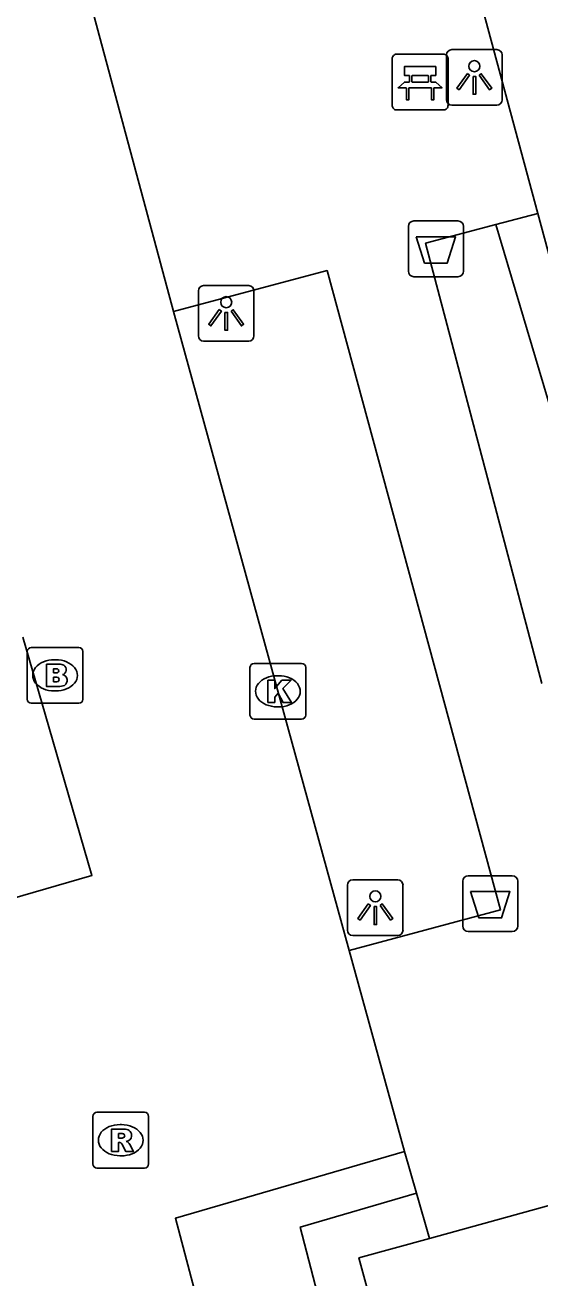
# Model space of a CAD drawing. Extents: x 159053 to 160041, y 380450 to 381422.
# Drawn here: x 159375.93 to 159385.17, y 380559.84 to 380582.3 of the extents above; entities that cross this region are included whole.
import ezdxf

# ---------------------------------------------------------------- set-up
doc = ezdxf.new("R2010")
doc.units = 0
for name, color, linetype in [('IMGEO_Afvalbak', 7, 'Continuous'), ('IMGEO_Bank', 7, 'Continuous'), ('IMGEO_Brandkraan', 7, 'Continuous'), ('IMGEO_Groenvoorziening', 7, 'Continuous'), ('IMGEO_Haag', 7, 'Continuous'), ('IMGEO_Hek', 7, 'Continuous'), ('IMGEO_Kolk', 7, 'Continuous'), ('IMGEO_Lichtpunt', 7, 'Continuous'), ('IMGEO_Rioolput', 7, 'Continuous'), ('IMGEO_Voetpad_open', 7, 'Continuous')]:
    doc.layers.add(name, color=color, linetype=linetype)

msp = doc.modelspace()

# ---------------------------------------------------------------- linework, layer by layer
at = {"layer": 'IMGEO_Afvalbak'}
for p, q in [((159382.804, 380577.889), (159382.804, 380578.689)), ((159382.804, 380578.689), (159382.804, 380577.889)), ((159382.904, 380578.789), (159383.694, 380578.789)), ((159383.694, 380578.789), (159382.904, 380578.789)), ((159383.794, 380578.689), (159383.794, 380577.889)), ((159383.794, 380577.889), (159383.794, 380578.689)), ((159383.694, 380577.789), (159382.904, 380577.789)), ((159382.904, 380577.789), (159383.694, 380577.789)), ((159383.779, 380566.15), (159383.779, 380566.95)), ((159383.779, 380566.95), (159383.779, 380566.15)), ((159383.879, 380567.05), (159384.669, 380567.05)), ((159384.669, 380567.05), (159383.879, 380567.05)), ((159384.769, 380566.95), (159384.769, 380566.15)), ((159384.769, 380566.15), (159384.769, 380566.95)), ((159384.669, 380566.05), (159383.879, 380566.05)), ((159383.879, 380566.05), (159384.669, 380566.05))]:
    msp.add_line(p, q, dxfattribs=at)
for points in [[(159382.947, 380578.503), (159383.651, 380578.503), (159383.502, 380578.033), (159383.096, 380578.033), (159382.947, 380578.503)], [(159383.922, 380566.764), (159384.626, 380566.764), (159384.477, 380566.294), (159384.071, 380566.294), (159383.922, 380566.764)]]:
    msp.add_lwpolyline(points, dxfattribs=at)
for centre, start, end in [((159382.904, 380578.689), 90, 180), ((159382.904, 380578.689), 90, 180), ((159383.694, 380578.689), 0, 90), ((159383.694, 380578.689), 360, 90), ((159382.904, 380577.889), 180, 270), ((159382.904, 380577.889), 180, 270), ((159383.694, 380577.889), 270, 0), ((159383.694, 380577.889), 270, 0), ((159383.879, 380566.95), 90, 180), ((159383.879, 380566.95), 90, 180), ((159384.669, 380566.95), 0, 90), ((159384.669, 380566.95), 360, 90), ((159383.879, 380566.15), 180, 270), ((159383.879, 380566.15), 180, 270), ((159384.669, 380566.15), 270, 0), ((159384.669, 380566.15), 270, 0)]:
    msp.add_arc(centre, 0.1, start, end, dxfattribs=at)
at = {"layer": 'IMGEO_Bank'}
for p, q in [((159382.591, 380581.778), (159383.432, 380581.778)), ((159383.432, 380581.778), (159382.591, 380581.778)), ((159382.516, 380580.853), (159382.516, 380581.694)), ((159382.516, 380581.694), (159382.516, 380580.853)), ((159383.516, 380581.703), (159383.516, 380580.862)), ((159383.516, 380580.862), (159383.516, 380581.703)), ((159382.825, 380581.284), (159382.825, 380581.39)), ((159382.869, 380581.39), (159382.869, 380581.284)), ((159383.157, 380581.396), (159382.875, 380581.396)), ((159382.875, 380581.278), (159383.157, 380581.278)), ((159383.163, 380581.284), (159383.163, 380581.39)), ((159383.207, 380581.39), (159383.207, 380581.284)), ((159383.213, 380581.176), (159382.82, 380581.176)), ((159383.441, 380580.778), (159382.6, 380580.778)), ((159382.6, 380580.778), (159383.441, 380580.778))]:
    msp.add_line(p, q, dxfattribs=at)
for points in [[(159382.819, 380581.396), (159382.733, 380581.396), (159382.733, 380581.557), (159383.296, 380581.557), (159383.296, 380581.396), (159383.213, 380581.396)], [(159382.763, 380581.176), (159382.621, 380581.176), (159382.733, 380581.278), (159382.819, 380581.278)], [(159383.213, 380581.278), (159383.296, 380581.278), (159383.408, 380581.176), (159383.269, 380581.176)], [(159382.813, 380581.169), (159382.813, 380580.962), (159382.77, 380580.962), (159382.77, 380581.169)], [(159383.263, 380581.169), (159383.263, 380580.962), (159383.219, 380580.962), (159383.219, 380581.169)]]:
    msp.add_lwpolyline(points, dxfattribs=at)
for centre, radius, start, end in [((159382.594, 380581.7), 0.0779, 92.4484, 184.2845), ((159382.594, 380581.7), 0.0779, 92.4484, 184.2845), ((159383.438, 380581.7), 0.0779, 2.4484, 94.2845), ((159383.438, 380581.7), 0.0779, 2.4484, 94.2845), ((159382.818, 380581.389), 0.00671, 2.8957, 87.1043), ((159382.818, 380581.285), 0.00671, 272.8957, 357.1043), ((159382.875, 380581.389), 0.00671, 92.8957, 177.1043), ((159382.875, 380581.285), 0.00671, 182.8957, 267.1043), ((159383.157, 380581.389), 0.00671, 2.8957, 87.1043), ((159383.157, 380581.285), 0.00671, 272.8957, 357.1043), ((159383.214, 380581.389), 0.00671, 92.8957, 177.1043), ((159383.214, 380581.285), 0.00671, 182.8957, 267.1043), ((159382.763, 380581.169), 0.00671, 2.8957, 87.1043), ((159382.82, 380581.169), 0.00671, 92.8957, 177.1043), ((159383.212, 380581.169), 0.00671, 2.8957, 87.1043), ((159383.269, 380581.169), 0.00671, 92.8957, 177.1043), ((159382.594, 380580.856), 0.0779, 182.4484, 274.2845), ((159382.594, 380580.856), 0.0779, 182.4484, 274.2845), ((159383.438, 380580.856), 0.0779, 272.4484, 4.2845), ((159383.438, 380580.856), 0.0779, 272.4484, 4.2845)]:
    msp.add_arc(centre, radius, start, end, dxfattribs=at)
at = {"layer": 'IMGEO_Brandkraan'}
for p, q in [((159375.966, 380570.216), (159375.966, 380571.068)), ((159376.041, 380571.142), (159376.893, 380571.142)), ((159376.967, 380571.068), (159376.967, 380570.216)), ((159376.454, 380570.922), (159376.479, 380570.922)), ((159376.477, 380570.362), (159376.452, 380570.362)), ((159376.893, 380570.142), (159376.041, 380570.142))]:
    msp.add_line(p, q, dxfattribs=at)
for points in [[(159375.966, 380570.216), (159375.966, 380571.068)], [(159376.041, 380571.142), (159376.893, 380571.142)], [(159376.967, 380571.068), (159376.967, 380570.216)], [(159376.314, 380570.842), (159376.314, 380570.442), (159376.527, 380570.442)], [(159376.545, 380570.842), (159376.314, 380570.842)], [(159376.493, 380570.761), (159376.439, 380570.761), (159376.439, 380570.685)], [(159376.439, 380570.685), (159376.492, 380570.685)], [(159376.501, 380570.609), (159376.439, 380570.609), (159376.439, 380570.528)], [(159376.439, 380570.528), (159376.501, 380570.528)], [(159376.893, 380570.142), (159376.041, 380570.142)]]:
    msp.add_lwpolyline(points, dxfattribs=at)
for centre, radius, start, end in [((159376.043, 380571.066), 0.0765, 91.552, 178.448), ((159376.043, 380571.066), 0.0765, 91.552, 178.448), ((159376.891, 380571.066), 0.0765, 1.552, 88.448), ((159376.891, 380571.066), 0.0765, 1.552, 88.448), ((159376.494, 380570.723), 0.0379, 267.8285, 90.9355), ((159376.549, 380570.697), 0.145, 59.4692, 91.5367), ((159376.574, 380570.744), 0.0922, 285.5137, 58.1501), ((159376.502, 380570.568), 0.0404, 269.8759, 90.5077), ((159376.579, 380570.552), 0.105, 301.3115, 78.989), ((159376.533, 380570.693), 0.251, 268.6676, 293.5347), ((159376.043, 380570.218), 0.0765, 181.552, 268.448), ((159376.043, 380570.218), 0.0765, 181.552, 268.448), ((159376.891, 380570.218), 0.0765, 271.552, 358.448), ((159376.891, 380570.218), 0.0765, 271.552, 358.448)]:
    msp.add_arc(centre, radius, start, end, dxfattribs=at)
for centre, major_axis, ratio, start_param, end_param in [((159376.453, 380570.642), (-0.387, 0.002), 0.722429, 4.712389, 7.853982), ((159376.478, 380570.642), (-0.39, 0.002), 0.717154, 1.570796, 4.712389)]:
    msp.add_ellipse(centre, major_axis=major_axis, ratio=ratio, start_param=start_param, end_param=end_param, dxfattribs=at)
at = {"layer": 'IMGEO_Groenvoorziening'}
for points in [[(159386.902, 380572.418), (159386.729, 380572.996), (159385.129, 380578.922)], [(159384.374, 380578.723), (159386.292, 380572.275), (159386.633, 380571.661)]]:
    msp.add_lwpolyline(points, dxfattribs=at)
at = {"layer": 'IMGEO_Haag'}
for points in [[(159382.949, 380561.361), (159380.865, 380560.752), (159385.994, 380541.036), (159423.423, 380551.328), (159421.053, 380559.766), (159454.836, 380569.06), (159456.103, 380570.642), (159451.468, 380587.596), (159461.029, 380590.266), (159460.552, 380592.05)], [(159419.835, 380560.5), (159422.093, 380552.135), (159386.743, 380542.548), (159381.917, 380560.199), (159383.181, 380560.548)]]:
    msp.add_lwpolyline(points, dxfattribs=at)
at = {"layer": 'IMGEO_Hek'}
for points in [[(159378.936, 380601.858), (159385.129, 380578.922)], [(159385.129, 380578.922), (159386.729, 380572.996), (159386.902, 380572.418), (159413.391, 380579.576), (159420.037, 380581.372), (159419.844, 380582.068)], [(159389.787, 380562.37), (159383.181, 380560.548)], [(159383.181, 380560.548), (159381.917, 380560.199), (159386.743, 380542.548), (159422.093, 380552.135), (159419.835, 380560.5)]]:
    msp.add_lwpolyline(points, dxfattribs=at)
at = {"layer": 'IMGEO_Kolk'}
for p, q in [((159379.963, 380569.93), (159379.963, 380570.782)), ((159380.038, 380570.856), (159380.89, 380570.856)), ((159380.964, 380570.782), (159380.964, 380569.93)), ((159380.451, 380570.636), (159380.476, 380570.636)), ((159380.474, 380570.076), (159380.449, 380570.076)), ((159380.89, 380569.856), (159380.038, 380569.856))]:
    msp.add_line(p, q, dxfattribs=at)
for points in [[(159379.963, 380569.93), (159379.963, 380570.782)], [(159380.038, 380570.856), (159380.89, 380570.856)], [(159380.964, 380570.782), (159380.964, 380569.93)], [(159380.284, 380570.556), (159380.407, 380570.556), (159380.407, 380570.405), (159380.537, 380570.556), (159380.701, 380570.556), (159380.555, 380570.405), (159380.708, 380570.156), (159380.556, 380570.156), (159380.471, 380570.32), (159380.407, 380570.253), (159380.407, 380570.156), (159380.284, 380570.156), (159380.284, 380570.556)], [(159380.89, 380569.856), (159380.038, 380569.856)]]:
    msp.add_lwpolyline(points, dxfattribs=at)
for centre, start, end in [((159380.04, 380570.78), 91.552, 178.448), ((159380.04, 380570.78), 91.552, 178.448), ((159380.888, 380570.78), 1.552, 88.448), ((159380.888, 380570.78), 1.552, 88.448), ((159380.04, 380569.932), 181.552, 268.448), ((159380.04, 380569.932), 181.552, 268.448), ((159380.888, 380569.932), 271.552, 358.448), ((159380.888, 380569.932), 271.552, 358.448)]:
    msp.add_arc(centre, 0.0765, start, end, dxfattribs=at)
for centre, major_axis, ratio, start_param, end_param in [((159380.45, 380570.356), (-0.387, 0.002), 0.722429, 4.712389, 7.853982), ((159380.475, 380570.356), (-0.39, 0.002), 0.717154, 1.570796, 4.712389)]:
    msp.add_ellipse(centre, major_axis=major_axis, ratio=ratio, start_param=start_param, end_param=end_param, dxfattribs=at)
at = {"layer": 'IMGEO_Lichtpunt'}
for p, q in [((159383.489, 380581.765), (159383.489, 380580.958)), ((159383.489, 380581.765), (159383.489, 380580.958)), ((159384.391, 380581.86), (159383.583, 380581.86)), ((159384.391, 380581.86), (159383.583, 380581.86)), ((159384.485, 380580.958), (159384.485, 380581.765)), ((159384.485, 380580.958), (159384.485, 380581.765)), ((159383.583, 380580.864), (159384.391, 380580.864)), ((159383.583, 380580.864), (159384.391, 380580.864)), ((159379.038, 380577.534), (159379.038, 380576.727)), ((159379.038, 380577.534), (159379.038, 380576.727)), ((159379.94, 380577.629), (159379.132, 380577.629)), ((159379.94, 380577.629), (159379.132, 380577.629)), ((159380.034, 380576.727), (159380.034, 380577.534)), ((159380.034, 380576.727), (159380.034, 380577.534)), ((159379.132, 380576.633), (159379.94, 380576.633)), ((159379.132, 380576.633), (159379.94, 380576.633)), ((159382.614, 380566.976), (159381.806, 380566.976)), ((159382.614, 380566.976), (159381.806, 380566.976)), ((159381.712, 380566.881), (159381.712, 380566.074)), ((159381.712, 380566.881), (159381.712, 380566.074)), ((159382.708, 380566.074), (159382.708, 380566.881)), ((159382.708, 380566.074), (159382.708, 380566.881)), ((159381.806, 380565.98), (159382.614, 380565.98)), ((159381.806, 380565.98), (159382.614, 380565.98))]:
    msp.add_line(p, q, dxfattribs=at)
for points in [[(159383.863, 380581.429), (159383.902, 380581.401), (159383.714, 380581.139), (159383.676, 380581.166), (159383.863, 380581.429)], [(159383.965, 380581.381), (159384.012, 380581.381), (159384.012, 380581.059), (159383.965, 380581.059), (159383.965, 380581.381)], [(159384.075, 380581.401), (159384.113, 380581.428), (159384.3, 380581.166), (159384.261, 380581.138), (159384.075, 380581.401)], [(159379.412, 380577.198), (159379.451, 380577.17), (159379.263, 380576.908), (159379.225, 380576.935), (159379.412, 380577.198)], [(159379.514, 380577.15), (159379.561, 380577.15), (159379.561, 380576.828), (159379.514, 380576.828), (159379.514, 380577.15)], [(159379.624, 380577.17), (159379.662, 380577.197), (159379.849, 380576.935), (159379.81, 380576.907), (159379.624, 380577.17)], [(159382.086, 380566.545), (159382.125, 380566.517), (159381.937, 380566.255), (159381.899, 380566.282), (159382.086, 380566.545)], [(159382.188, 380566.497), (159382.235, 380566.497), (159382.235, 380566.175), (159382.188, 380566.175), (159382.188, 380566.497)], [(159382.298, 380566.517), (159382.336, 380566.544), (159382.523, 380566.282), (159382.484, 380566.254), (159382.298, 380566.517)]]:
    msp.add_lwpolyline(points, dxfattribs=at)
for centre in [(159383.988, 380581.563), (159379.537, 380577.332), (159382.211, 380566.679)]:
    msp.add_circle(centre, 0.0994, dxfattribs=at)
for centre, start, end in [((159383.583, 380581.765), 90, 180), ((159383.583, 380581.765), 90, 180), ((159384.391, 380581.765), 0, 90), ((159384.391, 380581.765), 0, 90), ((159383.583, 380580.958), 180, 270), ((159383.583, 380580.958), 180, 270), ((159384.391, 380580.958), 270, 0), ((159384.391, 380580.958), 270, 360), ((159379.132, 380577.534), 90, 180), ((159379.132, 380577.534), 90, 180), ((159379.94, 380577.534), 0, 90), ((159379.94, 380577.534), 0, 90), ((159379.132, 380576.727), 180, 270), ((159379.132, 380576.727), 180, 270), ((159379.94, 380576.727), 270, 0), ((159379.94, 380576.727), 270, 360), ((159381.806, 380566.881), 90, 180), ((159381.806, 380566.881), 90, 180), ((159382.614, 380566.881), 0, 90), ((159382.614, 380566.881), 0, 90), ((159381.806, 380566.074), 180, 270), ((159381.806, 380566.074), 180, 270), ((159382.614, 380566.074), 270, 0), ((159382.614, 380566.074), 270, 360)]:
    msp.add_arc(centre, 0.0946, start, end, dxfattribs=at)
at = {"layer": 'IMGEO_Rioolput'}
for p, q in [((159377.144, 380561.882), (159377.144, 380562.734)), ((159377.219, 380562.808), (159378.071, 380562.808)), ((159378.145, 380562.734), (159378.145, 380561.882)), ((159377.632, 380562.588), (159377.657, 380562.588)), ((159377.655, 380562.028), (159377.63, 380562.028)), ((159378.071, 380561.808), (159377.219, 380561.808))]:
    msp.add_line(p, q, dxfattribs=at)
for points in [[(159377.144, 380561.882), (159377.144, 380562.734)], [(159377.219, 380562.808), (159378.071, 380562.808)], [(159378.145, 380562.734), (159378.145, 380561.882)], [(159377.733, 380562.506), (159377.481, 380562.508), (159377.481, 380562.108)], [(159377.659, 380562.427), (159377.605, 380562.427), (159377.605, 380562.346)], [(159377.481, 380562.108), (159377.605, 380562.108), (159377.605, 380562.27), (159377.616, 380562.27)], [(159377.605, 380562.346), (159377.657, 380562.346)], [(159377.663, 380562.241), (159377.734, 380562.108), (159377.874, 380562.108), (159377.809, 380562.234)], [(159378.071, 380561.808), (159377.219, 380561.808)]]:
    msp.add_lwpolyline(points, dxfattribs=at)
for centre, radius, start, end in [((159377.221, 380562.732), 0.0765, 91.552, 178.448), ((159377.221, 380562.732), 0.0765, 91.552, 178.448), ((159378.069, 380562.732), 0.0765, 1.552, 88.448), ((159378.069, 380562.732), 0.0765, 1.552, 88.448), ((159377.665, 380562.331), 0.0964, 77.0061, 93.1865), ((159377.679, 380562.388), 0.0378, 276.6634, 79.6772), ((159377.732, 380562.396), 0.109, 350.3612, 89.416), ((159377.615, 380562.217), 0.0533, 26.0293, 88.6989), ((159377.641, 380562.535), 0.19, 274.7715, 282.9687), ((159377.73, 380562.396), 0.112, 277.5842, 350.9817), ((159377.714, 380562.181), 0.108, 29.5134, 73.7905), ((159377.221, 380561.884), 0.0765, 181.552, 268.448), ((159377.221, 380561.884), 0.0765, 181.552, 268.448), ((159378.069, 380561.884), 0.0765, 271.552, 358.448), ((159378.069, 380561.884), 0.0765, 271.552, 358.448)]:
    msp.add_arc(centre, radius, start, end, dxfattribs=at)
for centre, major_axis, ratio, start_param, end_param in [((159377.631, 380562.308), (-0.387, 0.002), 0.722429, 4.712389, 7.853982), ((159377.656, 380562.308), (-0.39, 0.002), 0.717154, 1.570796, 4.712389)]:
    msp.add_ellipse(centre, major_axis=major_axis, ratio=ratio, start_param=start_param, end_param=end_param, dxfattribs=at)
at = {"layer": 'IMGEO_Voetpad_open'}
for points in [[(159378.936, 380601.858), (159385.129, 380578.922)], [(159378.59, 380577.165), (159372.458, 380599.947)], [(159385.129, 380578.922), (159384.374, 380578.723)], [(159385.201, 380570.495), (159383.114, 380578.39), (159384.374, 380578.723)], [(159381.743, 380565.708), (159384.456, 380566.438), (159381.347, 380577.898), (159378.59, 380577.165)], [(159381.743, 380565.708), (159378.59, 380577.165)], [(159358.439, 380560.973), (159369.343, 380564.094), (159369.154, 380564.747), (159377.128, 380567.056), (159376.291, 380569.946), (159375.89, 380571.329)], [(159417.331, 380569.97), (159409.569, 380567.829), (159389.787, 380562.37), (159383.181, 380560.548)], [(159382.736, 380562.106), (159381.743, 380565.708)], [(159366.014, 380534.705), (159384.113, 380539.402), (159378.727, 380559.561), (159378.96, 380559.642), (159378.627, 380560.909), (159382.736, 380562.106)], [(159382.736, 380562.106), (159382.949, 380561.361)], [(159383.181, 380560.548), (159382.949, 380561.361)]]:
    msp.add_lwpolyline(points, dxfattribs=at)

doc.saveas('drawing.dxf')
